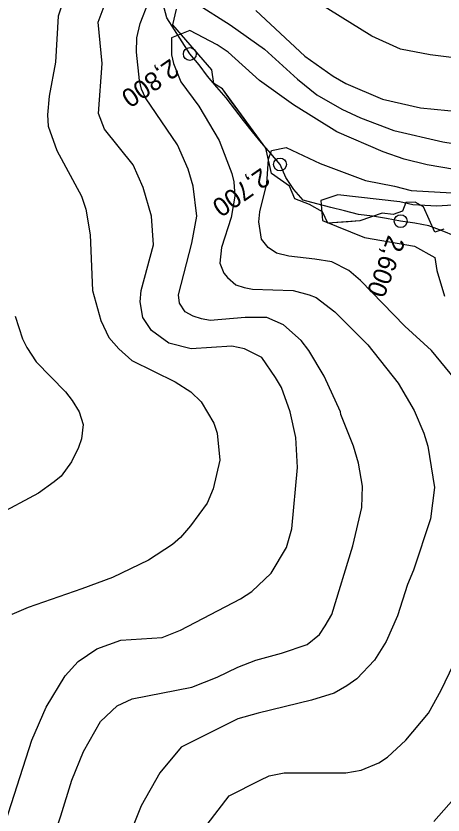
# Model space of a CAD drawing. Extents: x -510989 to -501240, y -1184665 to -1176098.
# Drawn here: x -505755 to -505456, y -1179283 to -1178724 of the extents above; entities that cross this region are included whole.
import ezdxf

# ---------------------------------------------------------------- set-up
doc = ezdxf.new("R2010")
doc.units = 0
for name, color, linetype in [('lesni_pozemek', 7, 'Continuous'), ('popis', 7, 'Continuous'), ('trasovani_toku', 7, 'Continuous'), ('vrstevnice_01', 7, 'Continuous'), ('vrstevnice_02', 7, 'Continuous')]:
    doc.layers.add(name, color=color, linetype=linetype)

msp = doc.modelspace()

# ---------------------------------------------------------------- linework, layer by layer
at = {"layer": 'lesni_pozemek'}
msp.add_lwpolyline([(-505455.48, -1178872.98), (-505461.71, -1178875.18), (-505469.87, -1178857.53), (-505475.71, -1178854.28), (-505482.21, -1178854.34), (-505484.53, -1178860.38), (-505491, -1178862.71), (-505498.7, -1178861.98), (-505514.35, -1178867.22), (-505522.55, -1178867.87), (-505536.75, -1178868.87), (-505540.66, -1178861.04), (-505549.75, -1178855.86), (-505559.84, -1178851.75), (-505563.67, -1178842.96), (-505576.2, -1178834.01), (-505580.24, -1178816.36), (-505605.69, -1178781.76), (-505610.73, -1178774.79), (-505616.62, -1178771.09), (-505618.21, -1178761.55), (-505645.39, -1178729.86), (-505642.94, -1178718.93)], dxfattribs=at)
at = {"layer": 'popis'}
msp.add_lwpolyline([(-505455.48, -1178872.98), (-505461.71, -1178875.18), (-505469.87, -1178857.53), (-505475.71, -1178854.28), (-505482.21, -1178854.34), (-505484.53, -1178860.38), (-505491, -1178862.71), (-505498.7, -1178861.98), (-505514.35, -1178867.22), (-505536.75, -1178868.87), (-505540.66, -1178861.04), (-505549.75, -1178855.86), (-505559.84, -1178851.75), (-505563.67, -1178842.96), (-505576.2, -1178834.01), (-505580.24, -1178816.36), (-505610.73, -1178774.79), (-505616.62, -1178771.09), (-505618.21, -1178761.55), (-505645.39, -1178729.86), (-505642.94, -1178718.93)], dxfattribs=at)
at = {"layer": 'trasovani_toku'}
for p, q in [((-505649.62, -1178725.03), (-505652.33, -1178715.41)), ((-505644.39, -1178733.56), (-505649.62, -1178725.03)), ((-505638.82, -1178741.86), (-505644.39, -1178733.56)), ((-505633.6, -1178750.39), (-505638.82, -1178741.86)), ((-505627, -1178757.91), (-505633.6, -1178750.39)), ((-505621.1, -1178765.98), (-505627, -1178757.91)), ((-505614.73, -1178773.69), (-505621.1, -1178765.98)), ((-505608.13, -1178781.21), (-505614.73, -1178773.69)), ((-505602.06, -1178789.15), (-505608.13, -1178781.21)), ((-505595.93, -1178797.05), (-505602.06, -1178789.15)), ((-505589.62, -1178804.81), (-505595.93, -1178797.05)), ((-505583.23, -1178812.5), (-505589.62, -1178804.81)), ((-505576.72, -1178820.09), (-505583.23, -1178812.5)), ((-505570.31, -1178827.77), (-505576.72, -1178820.09)), ((-505566.18, -1178836.88), (-505570.31, -1178827.77)), ((-505560.65, -1178845.21), (-505566.18, -1178836.88)), ((-505554.17, -1178852.82), (-505560.65, -1178845.21)), ((-505544.51, -1178855.4), (-505554.17, -1178852.82)), ((-505534.83, -1178857.91), (-505544.51, -1178855.4)), ((-505525.12, -1178860.28), (-505534.83, -1178857.91)), ((-505515.44, -1178862.81), (-505525.12, -1178860.28)), ((-505505.5, -1178863.9), (-505515.44, -1178862.81)), ((-505495.66, -1178865.68), (-505505.5, -1178863.9)), ((-505485.82, -1178867.46), (-505495.66, -1178865.68)), ((-505475.93, -1178868.94), (-505485.82, -1178867.46)), ((-505466.11, -1178870.83), (-505475.93, -1178868.94)), ((-505456.68, -1178874.16), (-505466.11, -1178870.83)), ((-505447.48, -1178878.06), (-505456.68, -1178874.16))]:
    msp.add_line(p, q, dxfattribs=at)
for centre in [(-505633.6, -1178750.39), (-505570.31, -1178827.77), (-505485.82, -1178867.46)]:
    msp.add_circle(centre, 4.5, dxfattribs=at)
at = {"layer": 'vrstevnice_01'}
for points in [[(-505088, -1178913), (-505103.31, -1178885), (-505115.31, -1178860), (-505126.81, -1178842), (-505137.81, -1178832), (-505175.81, -1178807), (-505206.59, -1178790), (-505230.5, -1178774), (-505243, -1178769), (-505269.09, -1178762), (-505297.69, -1178758), (-505330.41, -1178751), (-505348.91, -1178749), (-505363.81, -1178749), (-505396.5, -1178751), (-505448.19, -1178753), (-505465, -1178751), (-505485.91, -1178747), (-505506.09, -1178738), (-505550.31, -1178710)], [(-505723.5, -1178717), (-505725.91, -1178724), (-505727.81, -1178756), (-505732.19, -1178780), (-505733.41, -1178793), (-505732.81, -1178801), (-505726.81, -1178818), (-505709.5, -1178850), (-505706.41, -1178859), (-505703.31, -1178877), (-505701.81, -1178916), (-505695.91, -1178937), (-505690.31, -1178949), (-505683.41, -1178957), (-505674.09, -1178965), (-505643.91, -1178980), (-505632.91, -1178987), (-505625.5, -1178994), (-505616.81, -1179009), (-505614.41, -1179016), (-505612.5, -1179035), (-505617.19, -1179055), (-505621.41, -1179065)], [(-505716.31, -1179259), (-505708.09, -1179239), (-505696.19, -1179218), (-505684.59, -1179207), (-505674, -1179202), (-505632.09, -1179194), (-505614.31, -1179187), (-505599.91, -1179180), (-505587.19, -1179175), (-505569.31, -1179170), (-505551.31, -1179164), (-505542.69, -1179157), (-505538.59, -1179151), (-505534, -1179143), (-505519.41, -1179095), (-505512.91, -1179068), (-505512.5, -1179053), (-505515.31, -1179037), (-505518.91, -1179025), (-505527.69, -1179003), (-505527.91, -1179001), (-505539.31, -1178976), (-505550.09, -1178958), (-505555.41, -1178951), (-505567.81, -1178940), (-505579.59, -1178935), (-505594.81, -1178935), (-505619.41, -1178937), (-505625.41, -1178936), (-505631.31, -1178934), (-505636.81, -1178931), (-505640.81, -1178925), (-505641.5, -1178919), (-505632.09, -1178883), (-505628.59, -1178864), (-505631.31, -1178843), (-505634.81, -1178831), (-505642.09, -1178814), (-505664.69, -1178781), (-505667.41, -1178775), (-505668.81, -1178769), (-505671, -1178749), (-505670.81, -1178739), (-505668.31, -1178729), (-505662.41, -1178714)], [(-505628.91, -1178715), (-505605.19, -1178730), (-505581.31, -1178747), (-505558.19, -1178768), (-505544.5, -1178779), (-505527.09, -1178789), (-505514, -1178795), (-505490.5, -1178804), (-505456.31, -1178812), (-505424.19, -1178817), (-505406.41, -1178817), (-505375.91, -1178817), (-505348.31, -1178821), (-505319.91, -1178827), (-505281.31, -1178832), (-505263.81, -1178837), (-505193.5, -1178874), (-505178.31, -1178884), (-505159.5, -1178909), (-505145.69, -1178932), (-505118.09, -1178984), (-505107.41, -1179002), (-505076.81, -1179041)], [(-505447.69, -1178978), (-505464.09, -1178958), (-505482.81, -1178941), (-505513.81, -1178909), (-505522.19, -1178902), (-505534.09, -1178896), (-505546, -1178894), (-505564.19, -1178892), (-505572.81, -1178890), (-505578.59, -1178886), (-505583.31, -1178880), (-505585.19, -1178868), (-505584.5, -1178861), (-505579.5, -1178841), (-505578.31, -1178824), (-505576.41, -1178818), (-505566.09, -1178816), (-505542.09, -1178827), (-505510.41, -1178839), (-505490.19, -1178843), (-505478.5, -1178846), (-505441.69, -1178848)], [(-505621.41, -1179065), (-505633.09, -1179081), (-505640.09, -1179089), (-505645.81, -1179094), (-505662.59, -1179105), (-505687.81, -1179117), (-505709.19, -1179125), (-505746.81, -1179138), (-505758.31, -1179143)], [(-505621.5, -1179290), (-505605.91, -1179270), (-505584.19, -1179259), (-505577.91, -1179256), (-505567.5, -1179254), (-505524.19, -1179254), (-505513.41, -1179252), (-505501, -1179247), (-505495, -1179243), (-505482.19, -1179231), (-505466.31, -1179212), (-505457.31, -1179196), (-505448.81, -1179178)], [(-505762.91, -1179371), (-505753.81, -1179356), (-505743.5, -1179337), (-505734.41, -1179315), (-505724, -1179284), (-505716.31, -1179259)]]:
    msp.add_lwpolyline(points, dxfattribs=at)
at = {"layer": 'vrstevnice_02'}
for points in [[(-505764.81, -1179295), (-505744.19, -1179231), (-505734.19, -1179208), (-505721, -1179186), (-505711.81, -1179176), (-505698.81, -1179167), (-505681.81, -1179161), (-505653, -1179159), (-505640.09, -1179154), (-505598, -1179132), (-505590.19, -1179127), (-505576.5, -1179114), (-505565.69, -1179096), (-505562, -1179083), (-505558.09, -1179040), (-505559.31, -1179019), (-505563.19, -1179001), (-505569.31, -1178984), (-505573.41, -1178977), (-505583.19, -1178963), (-505595.31, -1178957), (-505604.19, -1178955), (-505632.5, -1178957), (-505648.31, -1178953), (-505660.31, -1178944), (-505666.59, -1178935), (-505668.41, -1178924), (-505667.69, -1178916), (-505659, -1178884), (-505660.31, -1178864), (-505666.19, -1178844), (-505673.31, -1178828), (-505693.41, -1178803), (-505697.59, -1178792), (-505695, -1178757), (-505697.81, -1178728), (-505692.91, -1178715)], [(-505587.31, -1178720), (-505552.91, -1178752), (-505533, -1178766), (-505524.31, -1178771), (-505498.5, -1178782), (-505471.91, -1178788), (-505443.09, -1178791), (-505411.81, -1178791), (-505370.31, -1178788), (-505344.91, -1178788), (-505320.59, -1178792), (-505284.59, -1178796), (-505268.19, -1178798), (-505252.19, -1178804), (-505203.41, -1178832), (-505174.41, -1178846), (-505159.59, -1178857), (-505145.31, -1178872), (-505134.31, -1178888), (-505124.31, -1178906), (-505110.19, -1178938), (-505091.41, -1178967)], [(-505438.41, -1178833), (-505467.19, -1178828), (-505483.31, -1178824), (-505498.09, -1178819), (-505530.5, -1178805), (-505560.91, -1178786), (-505584.69, -1178769), (-505606.59, -1178749), (-505614.5, -1178744), (-505633.59, -1178734), (-505646.31, -1178739), (-505646.5, -1178751), (-505645.09, -1178757), (-505639.81, -1178770), (-505627.31, -1178787), (-505613, -1178811), (-505604.19, -1178834), (-505602.81, -1178840), (-505602.09, -1178850), (-505604.5, -1178865), (-505611.31, -1178886), (-505612.5, -1178897), (-505609.81, -1178904), (-505607.09, -1178907), (-505601.41, -1178912), (-505595.5, -1178914), (-505589.69, -1178915), (-505561.09, -1178916), (-505550, -1178919), (-505545.09, -1178921), (-505532, -1178931), (-505508.81, -1178954), (-505487.41, -1178981), (-505476.41, -1179000), (-505469.5, -1179016), (-505466.81, -1179025), (-505462, -1179054), (-505464.91, -1179076), (-505476.69, -1179112), (-505481.09, -1179122), (-505487.91, -1179144), (-505496, -1179162)], [(-505397.5, -1178853), (-505460.5, -1178857), (-505477.31, -1178856), (-505486.31, -1178854), (-505529.91, -1178849), (-505541.81, -1178853), (-505540.59, -1178867), (-505511.19, -1178879), (-505476, -1178885), (-505461.81, -1178893), (-505460.41, -1178902), (-505455.09, -1178920)], [(-505756, -1178934), (-505750.81, -1178950), (-505747.81, -1178956), (-505741.19, -1178966), (-505720.59, -1178987), (-505716.09, -1178993), (-505711.09, -1179001), (-505708.41, -1179010), (-505709.59, -1179020), (-505711.5, -1179026), (-505716.5, -1179036), (-505723.81, -1179046), (-505728.59, -1179050), (-505739.69, -1179058), (-505769.41, -1179074)], [(-505496, -1179162), (-505504.09, -1179175), (-505516.59, -1179188), (-505523.41, -1179193), (-505532.5, -1179198), (-505548.19, -1179203), (-505585.69, -1179212), (-505599.91, -1179216), (-505639.69, -1179236), (-505654.69, -1179254), (-505667.59, -1179277), (-505689, -1179330), (-505692.59, -1179335), (-505694.91, -1179341), (-505703.91, -1179355), (-505734.69, -1179394), (-505745.19, -1179406), (-505809.19, -1179464)], [(-505448.5, -1179272), (-505462.59, -1179288)]]:
    msp.add_lwpolyline(points, dxfattribs=at)

# ---------------------------------------------------------------- texts
at = {"layer": 'trasovani_toku'}
for s, rotation, p in [('2,800', 214.8198, (-505647.08, -1178753.2)), ('2,700', 214.9955, (-505583.44, -1178829.68)), ('2,600', 249.4071, (-505494.39, -1178876.67))]:
    msp.add_text(s, height=13, rotation=rotation, dxfattribs=at).set_placement(p)

doc.saveas('drawing.dxf')
